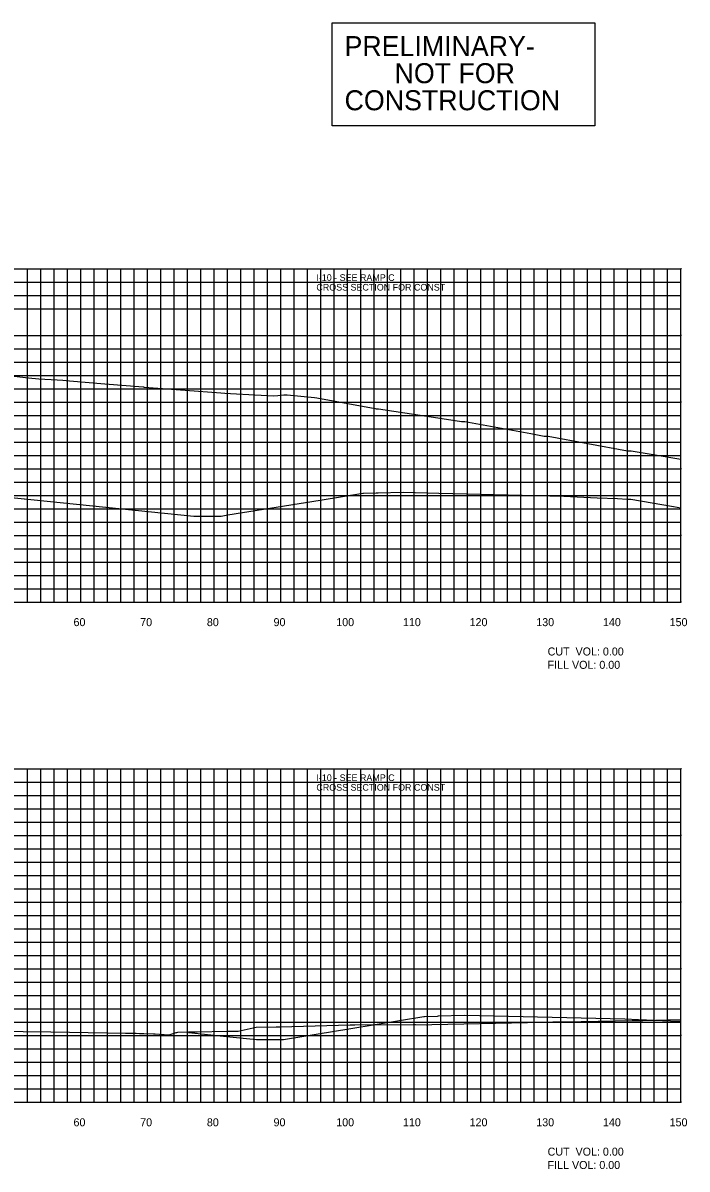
# Model space of a CAD drawing. Extents: x 1800880 to 1814006, y 250083 to 250560.
# Drawn here: x 1809482.3 to 1809581.9, y 250089.4 to 250261.3 of the extents above; entities that cross this region are included whole.
import ezdxf

# ---------------------------------------------------------------- set-up
doc = ezdxf.new("R2010")
doc.units = 0
for name, color, linetype in [('CL-CNST', 7, 'Continuous'), ('DESIGN - DRAINAGE - Bridges', 7, 'Continuous'), ('DRAINAGETXT', 7, 'Continuous'), ('EPTEXT', 7, 'Continuous'), ('Level 32', 7, 'Continuous'), ('Level 46', 7, 'Continuous'), ('Level 62', 7, 'Continuous')]:
    doc.layers.add(name, color=color, linetype=linetype)

msp = doc.modelspace()

# ---------------------------------------------------------------- linework, layer by layer
at = {"layer": 'CL-CNST'}
for points in [[(1809478.4, 250208.61), (1809483.16, 250208.09), (1809484.69, 250207.92), (1809487.46, 250207.76), (1809488.3, 250207.71), (1809488.82, 250207.67), (1809489.29, 250207.63), (1809494.62, 250207.19), (1809500.34, 250206.71), (1809500.41, 250206.7), (1809500.5, 250206.69), (1809506.65, 250206.22), (1809511.97, 250205.81), (1809512.61, 250205.77), (1809513.46, 250205.73), (1809517.07, 250205.54), (1809519.96, 250205.39), (1809520.53, 250205.43), (1809521.44, 250205.5), (1809521.92, 250205.53), (1809526.02, 250205.11), (1809526.39, 250205.06), (1809535.12, 250203.45), (1809535.29, 250203.44), (1809535.62, 250203.44), (1809545.83, 250201.88), (1809548.1, 250201.5), (1809548.19, 250201.5), (1809548.61, 250201.5), (1809558.49, 250199.7), (1809560.47, 250199.34), (1809560.56, 250199.34), (1809560.95, 250199.34), (1809560.98, 250199.34), (1809561.1, 250199.32), (1809573, 250197.12), (1809573.4, 250197.12), (1809573.51, 250197.12), (1809577.12, 250196.52), (1809581, 250195.87)], [(1809478.15, 250110.12), (1809486.5, 250110.02), (1809497.68, 250109.81), (1809497.68, 250109.81), (1809497.95, 250109.81), (1809499.29, 250109.78), (1809499.31, 250109.78), (1809499.82, 250109.77), (1809499.87, 250109.77), (1809499.99, 250109.76), (1809500.46, 250109.74), (1809501.89, 250109.71), (1809502.16, 250109.71), (1809504.14, 250109.56), (1809504.16, 250109.56), (1809504.23, 250109.56), (1809505.3, 250109.91), (1809505.41, 250109.91), (1809505.53, 250109.96), (1809507.15, 250109.98), (1809508.08, 250110), (1809508.44, 250110.01), (1809512.88, 250110.09), (1809512.97, 250110.09), (1809513.22, 250110.08), (1809514.58, 250110.12), (1809517.27, 250110.69), (1809520.29, 250110.75), (1809520.88, 250110.75), (1809531.39, 250111.06), (1809531.83, 250111.05), (1809532.09, 250111.05), (1809540.85, 250111.08), (1809541.18, 250111.08), (1809542.84, 250111.06), (1809543.02, 250111.06), (1809543.62, 250111.1), (1809557.97, 250111.39), (1809561.77, 250111.5), (1809561.95, 250111.5), (1809562.28, 250111.5), (1809566.01, 250111.53), (1809573.7, 250111.68), (1809573.77, 250111.68), (1809574.2, 250111.68), (1809575.2, 250111.68), (1809575.26, 250111.68), (1809581, 250111.86)]]:
    msp.add_lwpolyline(points, dxfattribs=at)
at = {"layer": 'DESIGN - DRAINAGE - Bridges'}
for p, q in [((1809581, 250174.43), (1809581, 250224.43)), ((1809581.06, 250224.43), (1809581, 250224.43)), ((1809581.06, 250214.43), (1809581, 250214.43)), ((1809581.06, 250204.43), (1809581, 250204.43)), ((1809581.06, 250194.43), (1809581, 250194.43)), ((1809581.06, 250184.43), (1809581, 250184.43)), ((1809281, 250174.43), (1809581, 250174.43)), ((1809491, 250174.37), (1809491, 250174.43)), ((1809501, 250174.37), (1809501, 250174.43)), ((1809511, 250174.37), (1809511, 250174.43)), ((1809521, 250174.37), (1809521, 250174.43)), ((1809531, 250174.37), (1809531, 250174.43)), ((1809541, 250174.37), (1809541, 250174.43)), ((1809551, 250174.37), (1809551, 250174.43)), ((1809561, 250174.37), (1809561, 250174.43)), ((1809571, 250174.37), (1809571, 250174.43)), ((1809581, 250174.37), (1809581, 250174.43)), ((1809581.06, 250174.43), (1809581, 250174.43)), ((1809581, 250099.43), (1809581, 250149.43)), ((1809581.06, 250149.43), (1809581, 250149.43)), ((1809581.06, 250139.43), (1809581, 250139.43)), ((1809581.06, 250129.43), (1809581, 250129.43)), ((1809581.06, 250119.43), (1809581, 250119.43)), ((1809581.06, 250109.43), (1809581, 250109.43)), ((1809281, 250099.43), (1809581, 250099.43)), ((1809491, 250099.37), (1809491, 250099.43)), ((1809501, 250099.37), (1809501, 250099.43)), ((1809511, 250099.37), (1809511, 250099.43)), ((1809521, 250099.37), (1809521, 250099.43)), ((1809531, 250099.37), (1809531, 250099.43)), ((1809541, 250099.37), (1809541, 250099.43)), ((1809551, 250099.37), (1809551, 250099.43)), ((1809561, 250099.37), (1809561, 250099.43)), ((1809571, 250099.37), (1809571, 250099.43)), ((1809581, 250099.37), (1809581, 250099.43)), ((1809581.06, 250099.43), (1809581, 250099.43))]:
    msp.add_line(p, q, dxfattribs=at)
at = {"layer": 'Level 32'}
msp.add_lwpolyline([(1809528.68, 250261.29), (1809568.08, 250261.29), (1809568.08, 250245.85), (1809528.68, 250245.85)], close=True, dxfattribs=at)
at = {"layer": 'Level 46'}
for p, q in [((1809281, 250224.43), (1809581, 250224.43)), ((1809483, 250174.43), (1809483, 250224.43)), ((1809485, 250174.43), (1809485, 250224.43)), ((1809487, 250174.43), (1809487, 250224.43)), ((1809489, 250174.43), (1809489, 250224.43)), ((1809491, 250174.43), (1809491, 250224.43)), ((1809493, 250174.43), (1809493, 250224.43)), ((1809495, 250174.43), (1809495, 250224.43)), ((1809497, 250174.43), (1809497, 250224.43)), ((1809499, 250174.43), (1809499, 250224.43)), ((1809501, 250174.43), (1809501, 250224.43)), ((1809503, 250174.43), (1809503, 250224.43)), ((1809505, 250174.43), (1809505, 250224.43)), ((1809507, 250174.43), (1809507, 250224.43)), ((1809509, 250174.43), (1809509, 250224.43)), ((1809511, 250174.43), (1809511, 250224.43)), ((1809513, 250174.43), (1809513, 250224.43)), ((1809515, 250174.43), (1809515, 250224.43)), ((1809517, 250174.43), (1809517, 250224.43)), ((1809519, 250174.43), (1809519, 250224.43)), ((1809521, 250174.43), (1809521, 250224.43)), ((1809523, 250174.43), (1809523, 250224.43)), ((1809525, 250174.43), (1809525, 250224.43)), ((1809527, 250174.43), (1809527, 250224.43)), ((1809529, 250174.43), (1809529, 250224.43)), ((1809531, 250174.43), (1809531, 250224.43)), ((1809533, 250174.43), (1809533, 250224.43)), ((1809535, 250174.43), (1809535, 250224.43)), ((1809537, 250174.43), (1809537, 250224.43)), ((1809539, 250174.43), (1809539, 250224.43)), ((1809541, 250174.43), (1809541, 250224.43)), ((1809543, 250174.43), (1809543, 250224.43)), ((1809545, 250174.43), (1809545, 250224.43)), ((1809547, 250174.43), (1809547, 250224.43)), ((1809549, 250174.43), (1809549, 250224.43)), ((1809551, 250174.43), (1809551, 250224.43)), ((1809553, 250174.43), (1809553, 250224.43)), ((1809555, 250174.43), (1809555, 250224.43)), ((1809557, 250174.43), (1809557, 250224.43)), ((1809559, 250174.43), (1809559, 250224.43)), ((1809561, 250174.43), (1809561, 250224.43)), ((1809563, 250174.43), (1809563, 250224.43)), ((1809565, 250174.43), (1809565, 250224.43)), ((1809567, 250174.43), (1809567, 250224.43)), ((1809569, 250174.43), (1809569, 250224.43)), ((1809571, 250174.43), (1809571, 250224.43)), ((1809573, 250174.43), (1809573, 250224.43)), ((1809575, 250174.43), (1809575, 250224.43)), ((1809577, 250174.43), (1809577, 250224.43)), ((1809579, 250174.43), (1809579, 250224.43)), ((1809581, 250174.43), (1809581, 250224.43)), ((1809281, 250222.43), (1809581, 250222.43)), ((1809281, 250220.43), (1809581, 250220.43)), ((1809281, 250218.43), (1809581, 250218.43)), ((1809281, 250214.43), (1809581, 250214.43)), ((1809281, 250212.43), (1809581, 250212.43)), ((1809281, 250210.43), (1809581, 250210.43)), ((1809281, 250208.43), (1809581, 250208.43)), ((1809281, 250206.43), (1809581, 250206.43)), ((1809281, 250204.43), (1809581, 250204.43)), ((1809281, 250202.43), (1809581, 250202.43)), ((1809281, 250200.43), (1809581, 250200.43)), ((1809281, 250198.43), (1809581, 250198.43)), ((1809281, 250196.43), (1809581, 250196.43)), ((1809281, 250194.43), (1809581, 250194.43)), ((1809281, 250192.43), (1809581, 250192.43)), ((1809281, 250190.43), (1809581, 250190.43)), ((1809281, 250188.43), (1809581, 250188.43)), ((1809281, 250186.43), (1809581, 250186.43)), ((1809281, 250184.43), (1809581, 250184.43)), ((1809281, 250182.43), (1809581, 250182.43)), ((1809281, 250180.43), (1809581, 250180.43)), ((1809281, 250178.43), (1809581, 250178.43)), ((1809281, 250176.43), (1809581, 250176.43)), ((1809281, 250174.43), (1809581, 250174.43)), ((1809281, 250149.43), (1809581, 250149.43)), ((1809483, 250099.43), (1809483, 250149.43)), ((1809485, 250099.43), (1809485, 250149.43)), ((1809487, 250099.43), (1809487, 250149.43)), ((1809489, 250099.43), (1809489, 250149.43)), ((1809491, 250099.43), (1809491, 250149.43)), ((1809493, 250099.43), (1809493, 250149.43)), ((1809495, 250099.43), (1809495, 250149.43)), ((1809497, 250099.43), (1809497, 250149.43)), ((1809499, 250099.43), (1809499, 250149.43)), ((1809501, 250099.43), (1809501, 250149.43)), ((1809503, 250099.43), (1809503, 250149.43)), ((1809505, 250099.43), (1809505, 250149.43)), ((1809507, 250099.43), (1809507, 250149.43)), ((1809509, 250099.43), (1809509, 250149.43)), ((1809511, 250099.43), (1809511, 250149.43)), ((1809513, 250099.43), (1809513, 250149.43)), ((1809515, 250099.43), (1809515, 250149.43)), ((1809517, 250099.43), (1809517, 250149.43)), ((1809519, 250099.43), (1809519, 250149.43)), ((1809521, 250099.43), (1809521, 250149.43)), ((1809523, 250099.43), (1809523, 250149.43)), ((1809525, 250099.43), (1809525, 250149.43)), ((1809527, 250099.43), (1809527, 250149.43)), ((1809529, 250099.43), (1809529, 250149.43)), ((1809531, 250099.43), (1809531, 250149.43)), ((1809533, 250099.43), (1809533, 250149.43)), ((1809535, 250099.43), (1809535, 250149.43)), ((1809537, 250099.43), (1809537, 250149.43)), ((1809539, 250099.43), (1809539, 250149.43)), ((1809541, 250099.43), (1809541, 250149.43)), ((1809543, 250099.43), (1809543, 250149.43)), ((1809545, 250099.43), (1809545, 250149.43)), ((1809547, 250099.43), (1809547, 250149.43)), ((1809549, 250099.43), (1809549, 250149.43)), ((1809551, 250099.43), (1809551, 250149.43)), ((1809553, 250099.43), (1809553, 250149.43)), ((1809555, 250099.43), (1809555, 250149.43)), ((1809557, 250099.43), (1809557, 250149.43)), ((1809559, 250099.43), (1809559, 250149.43)), ((1809561, 250099.43), (1809561, 250149.43)), ((1809563, 250099.43), (1809563, 250149.43)), ((1809565, 250099.43), (1809565, 250149.43)), ((1809567, 250099.43), (1809567, 250149.43)), ((1809569, 250099.43), (1809569, 250149.43)), ((1809571, 250099.43), (1809571, 250149.43)), ((1809573, 250099.43), (1809573, 250149.43)), ((1809575, 250099.43), (1809575, 250149.43)), ((1809577, 250099.43), (1809577, 250149.43)), ((1809579, 250099.43), (1809579, 250149.43)), ((1809581, 250099.43), (1809581, 250149.43)), ((1809281, 250147.43), (1809581, 250147.43)), ((1809281, 250145.43), (1809581, 250145.43)), ((1809281, 250143.43), (1809581, 250143.43)), ((1809281, 250141.43), (1809581, 250141.43)), ((1809281, 250139.43), (1809581, 250139.43)), ((1809281, 250137.43), (1809581, 250137.43)), ((1809281, 250135.43), (1809581, 250135.43)), ((1809281, 250133.43), (1809581, 250133.43)), ((1809281, 250131.43), (1809581, 250131.43)), ((1809281, 250129.43), (1809581, 250129.43)), ((1809281, 250127.43), (1809581, 250127.43)), ((1809281, 250125.43), (1809581, 250125.43)), ((1809281, 250123.43), (1809581, 250123.43)), ((1809281, 250121.43), (1809581, 250121.43)), ((1809281, 250119.43), (1809581, 250119.43)), ((1809281, 250117.43), (1809581, 250117.43)), ((1809281, 250115.43), (1809581, 250115.43)), ((1809281, 250113.43), (1809581, 250113.43)), ((1809281, 250111.43), (1809581, 250111.43)), ((1809281, 250109.43), (1809581, 250109.43)), ((1809281, 250107.43), (1809581, 250107.43)), ((1809281, 250105.43), (1809581, 250105.43)), ((1809281, 250103.43), (1809581, 250103.43)), ((1809281, 250101.43), (1809581, 250101.43)), ((1809281, 250099.43), (1809581, 250099.43))]:
    msp.add_line(p, q, dxfattribs=at)
at = {"layer": 'Level 62'}
for points in [[(1809429.6, 250195.3), (1809443.71, 250193.87), (1809457.04, 250192.51), (1809507.95, 250187.34), (1809508.29, 250187.34), (1809512.02, 250187.33), (1809513.06, 250187.5), (1809526.91, 250189.72), (1809533.3, 250190.76), (1809533.41, 250190.76), (1809535.31, 250190.83), (1809535.6, 250190.84), (1809539.33, 250190.91), (1809544.69, 250190.78), (1809563.43, 250190.3), (1809568.43, 250190.09), (1809571.46, 250189.96), (1809572.92, 250189.89), (1809573.47, 250189.87), (1809579.86, 250188.79), (1809581, 250188.59)], [(1809507.13, 250109.9), (1809508.59, 250109.75), (1809512.86, 250109.32), (1809517.35, 250108.86), (1809520.11, 250108.85), (1809521.37, 250108.84), (1809531.48, 250110.49), (1809542.46, 250112.29), (1809542.53, 250112.29), (1809544.47, 250112.36), (1809544.65, 250112.37), (1809548.48, 250112.51), (1809550.8, 250112.46), (1809572.58, 250111.92), (1809574.63, 250111.84), (1809580.62, 250111.58), (1809581, 250111.57)]]:
    msp.add_lwpolyline(points, dxfattribs=at)

# ---------------------------------------------------------------- texts
for s, p in [('60', (1809489.9, 250170.83)), ('70', (1809499.9, 250170.83)), ('80', (1809509.9, 250170.83)), ('90', (1809519.9, 250170.83)), ('100', (1809529.3, 250170.83)), ('110', (1809539.3, 250170.83)), ('120', (1809549.3, 250170.83)), ('130', (1809559.3, 250170.83)), ('140', (1809569.3, 250170.83)), ('150', (1809579.3, 250170.83)), ('60', (1809489.9, 250095.83)), ('70', (1809499.9, 250095.83)), ('80', (1809509.9, 250095.83)), ('90', (1809519.9, 250095.83)), ('100', (1809529.3, 250095.83)), ('110', (1809539.3, 250095.83)), ('120', (1809549.3, 250095.83)), ('130', (1809559.3, 250095.83)), ('140', (1809569.3, 250095.83)), ('150', (1809579.3, 250095.83))]:
    msp.add_text(s, height=1.2).set_placement(p)
at = {"layer": 'DRAINAGETXT'}
for s, p in [('CUT  VOL: 0.00', (1809561, 250166.43)), ('FILL VOL: 0.00', (1809561, 250164.43)), ('CUT  VOL: 0.00', (1809561, 250091.43)), ('FILL VOL: 0.00', (1809561, 250089.43))]:
    msp.add_text(s, height=1.2, dxfattribs=at).set_placement(p)
at = {"layer": 'EPTEXT'}
for s, p in [('CROSS SECTION FOR CONST ', (1809526.32, 250221.15)), ('I-10 - SEE RAMP C', (1809526.32, 250222.6)), ('I-10 - SEE RAMP C', (1809526.32, 250147.6)), ('CROSS SECTION FOR CONST ', (1809526.32, 250146.15))]:
    msp.add_text(s, height=1, dxfattribs=at).set_placement(p)
at = {"layer": 'Level 32'}
for s, p in [('PRELIMINARY-', (1809530.54, 250256.31)), ('NOT FOR', (1809538.05, 250252.25)), ('CONSTRUCTION', (1809530.55, 250248.19))]:
    msp.add_text(s, height=3, dxfattribs=at).set_placement(p)

doc.saveas('drawing.dxf')
